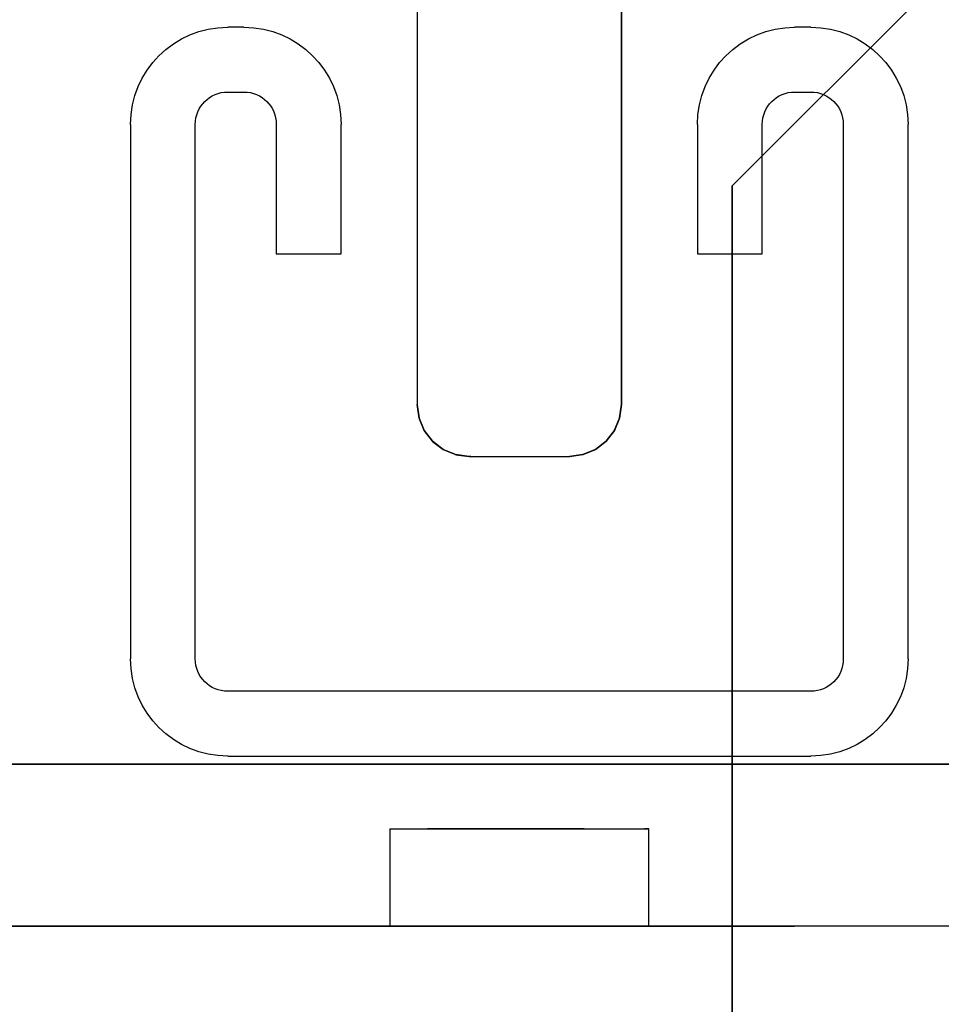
# Model space of a CAD drawing. Extents: x -805 to 3526, y -961 to 1039.
# Tile 302 of 473: x 1259.8991 to 1259.9275, y 31.6014 to 31.6318. Entities that reach past the tile are written whole.
import ezdxf

# ---------------------------------------------------------------- set-up
doc = ezdxf.new("R2010")
doc.units = 0
doc.linetypes.add('AUSGEZOGEN', pattern=[2, 1, 1])
doc.layers.get('0').update_dxf_attribs({"color": 251})
doc.layers.add('TTK-B-Bestand', color=252, linetype='Continuous', lineweight=35)
for name, color, linetype in [('TTK-P-Aufzug', 251, 'Continuous'), ('TTK-P-Bahnsteig', 12, 'Continuous'), ('TTK-P-TEXT', 12, 'AUSGEZOGEN')]:
    doc.layers.add(name, color=color, linetype=linetype)
doc.styles.add('AKG DIN 6776', font='AKG_DIN67.TTF')
doc.dimstyles.new('TTK$6', dxfattribs={"dimtxt": 2.5, "dimasz": 2.5, "dimexe": 3.5, "dimexo": 0.1, "dimgap": 1, "dimtad": 1, "dimzin": 0, "dimtxsty": 'AKG DIN 6776', "dimblk": 'OBLIQUE', "dimcen": -0.09, "dimdle": 3, "dimse1": 1, "dimse2": 1, "dimclrd": 256, "dimclre": 256, "dimclrt": 256, "dimadec": 3, "dimazin": 0, "dimtfac": 1, "dimtofl": 0, "dimtmove": 0, "dimatfit": 3, "dimldrblk": 'OBLIQUE', "dimfxl": 7, "dimfxlon": 1, "dimtolj": 1, "dimtzin": 0, "dimlwd": -1, "dimlwe": -1, "dimarcsym": 0})

# ---------------------------------------------------------------- blocks, each defined once
blk = doc.blocks.new('*D549')
at = {"layer": 'DEFPOINTS', "color": 0}
for p in [(1594.653013, 36.73973), (1594.306234, 36.575236), (8.223304, 0)]:
    blk.add_point(p, dxfattribs=at)
at = {"layer": 'TTK-B-Bestand', "insert": (1594.109263, 36.98348), "char_height": 0.25, "attachment_point": 5, "style": 'AKG DIN 6776'}
blk.add_mtext('\\A1;36,588', dxfattribs=at)
blk = doc.blocks.new('_OBLIQUE')
at = {"color": 0, "linetype": 'ByBlock'}
blk.add_line((-0.5, -0.5), (0.5, 0.5), dxfattribs=at)
blk = doc.blocks.new('*D548')
at = {"layer": 'DEFPOINTS', "color": 0}
for p in [(1585.536598, 36.770612), (1585.045877, 36.613991), (-0.868111, 0.030883)]:
    blk.add_point(p, dxfattribs=at)
at = {"layer": 'TTK-B-Bestand', "insert": (1585.017848, 37.014362), "char_height": 0.25, "attachment_point": 5, "style": 'AKG DIN 6776'}
blk.add_mtext('\\A1;36,621', dxfattribs=at)
blk = doc.blocks.new('*D536')
at = {"layer": 'DEFPOINTS', "color": 0}
for p in [(1593.426387, 36.652234), (1593.909511, 36.652234), (733.065924, 0.107127)]:
    blk.add_point(p, dxfattribs=at)
at = {"layer": 'TTK-P-TEXT', "insert": (1594.453782, 36.895984), "char_height": 0.25, "attachment_point": 5, "style": 'AKG DIN 6776'}
blk.add_mtext('\\A1;36,589', dxfattribs=at)
blk = doc.blocks.new('STS26_1000_2100 - STS26_1000_2100-V1-41')
for p, q in [((1174.973, 4962.9), (1174.973, 4945.1)), ((1174.973, 4945.1), (1174.973, 4962.9)), ((1174.973, 4945.427), (1174.973, 4962.9)), ((1181.273, 4962.9), (1181.273, 4945.1)), ((1181.273, 4962.9), (1181.273, 4945.1)), ((1181.273, 4962.573), (1181.273, 4945.1)), ((1169.123, 4956.75), (1169.623, 4956.75)), ((1186.623, 4956.75), (1187.123, 4956.75)), ((1169.623, 4954.75), (1169.123, 4954.75)), ((1187.123, 4954.75), (1186.623, 4954.75)), ((1166.123, 4937.25), (1166.123, 4953.75)), ((1168.123, 4953.75), (1168.123, 4937.25)), ((1170.623, 4949.75), (1170.623, 4953.75)), ((1172.623, 4953.75), (1172.623, 4949.75)), ((1183.623, 4949.75), (1183.623, 4953.75)), ((1185.623, 4953.75), (1185.623, 4949.75)), ((1188.123, 4937.25), (1188.123, 4953.75)), ((1190.123, 4953.75), (1190.123, 4937.25)), ((1172.623, 4949.75), (1170.623, 4949.75)), ((1185.623, 4949.75), (1183.623, 4949.75)), ((1174.973, 4945.427), (1174.973, 4945.1)), ((1175.027, 4944.686), (1174.973, 4945.1)), ((1175.027, 4944.686), (1174.973, 4945.1)), ((1174.973, 4945.1), (1175.027, 4944.686)), ((1174.973, 4945.1), (1175.027, 4944.686)), ((1174.973, 4945.1), (1175.027, 4944.686)), ((1174.973, 4945.1), (1175.027, 4944.686)), ((1175.027, 4944.686), (1174.973, 4945.1)), ((1174.973, 4945.1), (1175.027, 4944.686)), ((1175.027, 4944.686), (1174.973, 4945.1)), ((1174.973, 4945.1), (1175.027, 4944.686)), ((1175.027, 4944.686), (1174.973, 4945.1)), ((1174.973, 4945.1), (1175.027, 4944.686)), ((1174.973, 4945.1), (1175.027, 4944.686)), ((1174.973, 4945.1), (1175.027, 4944.686)), ((1175.026, 4944.693), (1174.973, 4945.1)), ((1181.218, 4944.686), (1181.273, 4945.1)), ((1181.218, 4944.686), (1181.273, 4945.1)), ((1181.273, 4945.1), (1181.218, 4944.686)), ((1181.273, 4945.1), (1181.218, 4944.686)), ((1181.273, 4945.1), (1181.218, 4944.686)), ((1181.273, 4945.1), (1181.218, 4944.686)), ((1181.218, 4944.686), (1181.273, 4945.1)), ((1181.273, 4945.1), (1181.218, 4944.686)), ((1181.218, 4944.686), (1181.273, 4945.1)), ((1181.273, 4945.1), (1181.218, 4944.686)), ((1181.218, 4944.686), (1181.273, 4945.1)), ((1181.273, 4945.1), (1181.218, 4944.686)), ((1181.273, 4945.1), (1181.218, 4944.686)), ((1181.273, 4945.1), (1181.218, 4944.686)), ((1181.272, 4945.092), (1181.218, 4944.686)), ((1181.273, 4945.1), (1181.272, 4945.092)), ((1175.026, 4944.693), (1175.027, 4944.686)), ((1175.027, 4944.686), (1175.187, 4944.3)), ((1175.027, 4944.686), (1175.187, 4944.3)), ((1175.187, 4944.3), (1175.027, 4944.686)), ((1175.187, 4944.3), (1175.027, 4944.686)), ((1175.027, 4944.686), (1175.187, 4944.3)), ((1175.027, 4944.686), (1175.187, 4944.3)), ((1175.187, 4944.3), (1175.027, 4944.686)), ((1175.187, 4944.3), (1175.027, 4944.686)), ((1175.027, 4944.686), (1175.187, 4944.3)), ((1175.027, 4944.686), (1175.187, 4944.3)), ((1175.027, 4944.686), (1175.187, 4944.3)), ((1175.187, 4944.3), (1175.027, 4944.686)), ((1175.187, 4944.3), (1175.027, 4944.686)), ((1175.027, 4944.686), (1175.187, 4944.3)), ((1175.184, 4944.307), (1175.027, 4944.686)), ((1181.218, 4944.686), (1181.058, 4944.3)), ((1181.218, 4944.686), (1181.058, 4944.3)), ((1181.218, 4944.686), (1181.058, 4944.3)), ((1181.218, 4944.686), (1181.058, 4944.3)), ((1181.218, 4944.686), (1181.058, 4944.3)), ((1181.218, 4944.686), (1181.058, 4944.3)), ((1181.218, 4944.686), (1181.058, 4944.3)), ((1181.058, 4944.3), (1181.218, 4944.686)), ((1181.218, 4944.686), (1181.058, 4944.3)), ((1181.058, 4944.3), (1181.218, 4944.686)), ((1181.218, 4944.686), (1181.058, 4944.3)), ((1181.218, 4944.686), (1181.058, 4944.3)), ((1181.218, 4944.686), (1181.058, 4944.3)), ((1181.058, 4944.3), (1181.218, 4944.686)), ((1181.215, 4944.679), (1181.058, 4944.3)), ((1181.215, 4944.679), (1181.218, 4944.686)), ((1175.184, 4944.307), (1175.187, 4944.3)), ((1175.187, 4944.3), (1175.441, 4943.969)), ((1175.187, 4944.3), (1175.441, 4943.969)), ((1175.441, 4943.969), (1175.187, 4944.3)), ((1175.441, 4943.969), (1175.187, 4944.3)), ((1175.187, 4944.3), (1175.441, 4943.969)), ((1175.187, 4944.3), (1175.441, 4943.969)), ((1175.441, 4943.969), (1175.187, 4944.3)), ((1175.441, 4943.969), (1175.187, 4944.3)), ((1175.187, 4944.3), (1175.441, 4943.969)), ((1175.187, 4944.3), (1175.441, 4943.969)), ((1175.187, 4944.3), (1175.441, 4943.969)), ((1175.441, 4943.969), (1175.187, 4944.3)), ((1175.441, 4943.969), (1175.187, 4944.3)), ((1175.187, 4944.3), (1175.441, 4943.969)), ((1175.437, 4943.975), (1175.187, 4944.3)), ((1181.058, 4944.3), (1180.804, 4943.969)), ((1181.058, 4944.3), (1180.804, 4943.969)), ((1181.058, 4944.3), (1180.804, 4943.969)), ((1181.058, 4944.3), (1180.804, 4943.969)), ((1181.058, 4944.3), (1180.804, 4943.969)), ((1181.058, 4944.3), (1180.804, 4943.969)), ((1181.058, 4944.3), (1180.804, 4943.969)), ((1180.804, 4943.969), (1181.058, 4944.3)), ((1181.058, 4944.3), (1180.804, 4943.969)), ((1180.804, 4943.969), (1181.058, 4944.3)), ((1181.058, 4944.3), (1180.804, 4943.969)), ((1181.058, 4944.3), (1180.804, 4943.969)), ((1181.058, 4944.3), (1180.804, 4943.969)), ((1180.804, 4943.969), (1181.058, 4944.3)), ((1181.054, 4944.294), (1180.804, 4943.969)), ((1181.054, 4944.294), (1181.058, 4944.3)), ((1175.437, 4943.975), (1175.441, 4943.969)), ((1175.441, 4943.969), (1175.773, 4943.714)), ((1175.441, 4943.969), (1175.773, 4943.714)), ((1175.773, 4943.714), (1175.441, 4943.969)), ((1175.773, 4943.714), (1175.441, 4943.969)), ((1175.441, 4943.969), (1175.773, 4943.714)), ((1175.441, 4943.969), (1175.773, 4943.714)), ((1175.773, 4943.714), (1175.441, 4943.969)), ((1175.773, 4943.714), (1175.441, 4943.969)), ((1175.441, 4943.969), (1175.773, 4943.714)), ((1175.441, 4943.969), (1175.773, 4943.714)), ((1175.441, 4943.969), (1175.773, 4943.714)), ((1175.773, 4943.714), (1175.441, 4943.969)), ((1175.773, 4943.714), (1175.441, 4943.969)), ((1175.441, 4943.969), (1175.773, 4943.714)), ((1175.767, 4943.719), (1175.441, 4943.969)), ((1180.804, 4943.969), (1180.473, 4943.714)), ((1180.804, 4943.969), (1180.473, 4943.714)), ((1180.804, 4943.969), (1180.473, 4943.714)), ((1180.804, 4943.969), (1180.473, 4943.714)), ((1180.804, 4943.969), (1180.473, 4943.714)), ((1180.804, 4943.969), (1180.473, 4943.714)), ((1180.804, 4943.969), (1180.473, 4943.714)), ((1180.473, 4943.714), (1180.804, 4943.969)), ((1180.804, 4943.969), (1180.473, 4943.714)), ((1180.473, 4943.714), (1180.804, 4943.969)), ((1180.804, 4943.969), (1180.473, 4943.714)), ((1180.473, 4943.714), (1180.804, 4943.969)), ((1180.804, 4943.969), (1180.473, 4943.714)), ((1180.804, 4943.969), (1180.473, 4943.714)), ((1180.798, 4943.964), (1180.473, 4943.714)), ((1180.798, 4943.964), (1180.804, 4943.969)), ((1175.767, 4943.719), (1175.773, 4943.714)), ((1175.773, 4943.714), (1176.159, 4943.555)), ((1175.773, 4943.714), (1176.159, 4943.555)), ((1176.151, 4943.557), (1175.773, 4943.714)), ((1176.151, 4943.557), (1176.159, 4943.555)), ((1176.159, 4943.555), (1176.573, 4943.5)), ((1176.573, 4943.5), (1176.159, 4943.555)), ((1176.565, 4943.501), (1176.159, 4943.555)), ((1176.573, 4943.5), (1176.565, 4943.501)), ((1179.673, 4943.5), (1176.573, 4943.5)), ((1179.673, 4943.5), (1176.573, 4943.5)), ((1179.616, 4943.5), (1176.573, 4943.5)), ((1179.616, 4943.5), (1179.673, 4943.5)), ((1180.087, 4943.555), (1179.673, 4943.5)), ((1179.673, 4943.5), (1180.087, 4943.555)), ((1180.079, 4943.554), (1179.673, 4943.5)), ((1180.079, 4943.554), (1180.087, 4943.555)), ((1180.473, 4943.714), (1180.087, 4943.555)), ((1180.087, 4943.555), (1180.473, 4943.714)), ((1180.466, 4943.711), (1180.087, 4943.555)), ((1180.466, 4943.711), (1180.473, 4943.714)), ((1169.123, 4936.25), (1187.123, 4936.25)), ((1187.123, 4934.25), (1169.123, 4934.25)), ((1159.723, 4934), (1196.123, 4934)), ((1159.723, 4934), (1186.155, 4934)), ((1196.123, 4934), (1159.723, 4934)), ((1186.155, 4934), (1195.985, 4934)), ((1174.123, 4932), (1174.259, 4932)), ((1174.259, 4932), (1174.123, 4932)), ((1174.123, 4929), (1174.123, 4932)), ((1174.659, 4932), (1174.259, 4932)), ((1174.659, 4932), (1174.259, 4932)), ((1175.294, 4932), (1174.659, 4932)), ((1175.294, 4932), (1174.659, 4932)), ((1176.123, 4932), (1175.294, 4932)), ((1176.123, 4932), (1175.294, 4932)), ((1176.123, 4932), (1177.087, 4932)), ((1177.087, 4932), (1176.123, 4932)), ((1177.087, 4932), (1178.123, 4932)), ((1178.123, 4932), (1177.087, 4932)), ((1178.123, 4932), (1179.158, 4932)), ((1179.158, 4932), (1178.123, 4932)), ((1179.158, 4932), (1180.123, 4932)), ((1180.123, 4932), (1179.158, 4932)), ((1180.123, 4932), (1180.951, 4932)), ((1180.951, 4932), (1180.123, 4932)), ((1181.587, 4932), (1180.951, 4932)), ((1181.587, 4932), (1180.951, 4932)), ((1181.986, 4932), (1181.587, 4932)), ((1181.986, 4932), (1181.587, 4932)), ((1182.123, 4932), (1181.986, 4932)), ((1182.123, 4932), (1181.986, 4932)), ((1182.123, 4932), (1182.123, 4929)), ((1159.223, 4929), (1169.623, 4929)), ((1159.223, 4929), (1166.45, 4929)), ((1159.223, 4929), (1256.623, 4929)), ((1160.123, 4929), (1256.623, 4929)), ((1197.623, 4929), (1169.623, 4929)), ((1197.623, 4929), (1169.623, 4929)), ((1193.814, 4929), (1172.21, 4929))]:
    blk.add_line(p, q)
for centre, radius, start, end in [((1169.123, 4953.75), 3, 90, 180), ((1169.623, 4953.75), 3, 0, 90), ((1186.623, 4953.75), 3, 90, 180), ((1187.123, 4953.75), 3, 0, 90), ((1169.123, 4953.75), 1, 90, 180), ((1169.623, 4953.75), 1, 0, 90), ((1186.623, 4953.75), 1, 90, 180), ((1187.123, 4953.75), 1, 0, 90), ((1169.123, 4937.25), 3, 180, 270), ((1169.123, 4937.25), 1, 180, 270), ((1187.123, 4937.25), 1, 270, 0), ((1187.123, 4937.25), 3, 270, 0)]:
    blk.add_arc(centre, radius, start, end)
blk = doc.blocks.new('Türwinkel 129 tief Meiler unten')
for p, q in [((-245.523, 425.7), (-257.523, 437.7)), ((-245.523, 425.7), (-257.523, 437.7)), ((-245.523, 80), (-245.523, 425.7)), ((-245.523, 425.7), (-245.523, 80))]:
    blk.add_line(p, q)

msp = doc.modelspace()

# ---------------------------------------------------------------- linework, layer by layer
at = {"layer": 'TTK-P-Bahnsteig', "color": 251}
msp.add_circle((473.785115, 39.132246), 1000, dxfattribs=at)

# ---------------------------------------------------------------- block references
at = {"layer": 'TTK-P-Aufzug', "color": 251}
for name, p, xscale, yscale, zscale in [('STS26_1000_2100 - STS26_1000_2100-V1-41', (1261.092639, 26.674829), -0.001, 0.001, 0.001), ('Türwinkel 129 tief Meiler unten', (1259.798323, 31.413829), -0.0005, 0.0005, 0.0005)]:
    msp.add_blockref(name, p, dxfattribs=dict(at, xscale=xscale, yscale=yscale, zscale=zscale))

# ---------------------------------------------------------------- dimensions: what is measured, and where the dimension line sits
at = {"layer": 'TTK-B-Bestand', "color": 251}
for feature_location, offset, origin, text, picture, middle in [((1585.045877, 36.613991), (0.44608, 0.157557), (-0.868111, 0.030883), '36,621', '*D548', (1585.017848, 37.014362)), ((1594.306234, 36.575236), (0.294656, 0.165578), (8.223304, 0), '36,588', '*D549', (1594.109263, 36.98348))]:
    dim = msp.add_ordinate_dim(feature_location=feature_location, offset=offset, dtype=0, origin=origin, text=text, dimstyle='TTK$6', override={"dimscale": 0, "dimdec": 3, "dimtmove": 1, "dimfxlon": 0}, dxfattribs=at)
    dim.commit()
    dim.dimension.update_dxf_attribs({"geometry": picture, "text_midpoint": middle})
at = {"layer": 'TTK-P-TEXT', "color": 251}
dim = msp.add_ordinate_dim(feature_location=(1593.426387, 36.652234), offset=(0.483124, 0), dtype=0, origin=(733.065924, 0.107127), text='36,589', dimstyle='TTK$6', override={"dimscale": 0, "dimfxlon": 0}, dxfattribs=at)
dim.commit()
dim.dimension.update_dxf_attribs({"geometry": '*D536', "text_midpoint": (1594.453782, 36.895984)})

doc.saveas('drawing.dxf')
